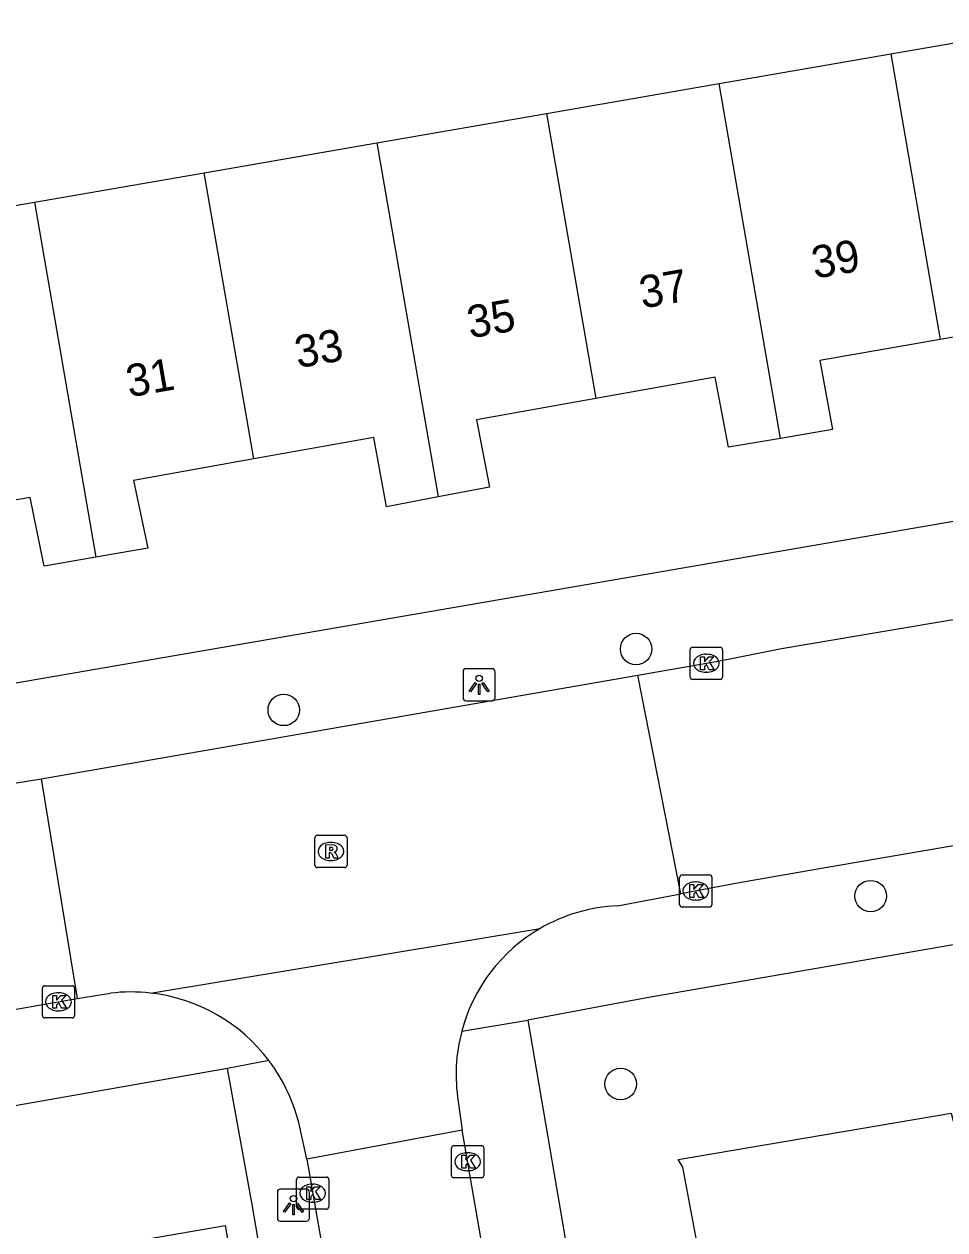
# Model space of a CAD drawing. Extents: x 162880 to 165536, y 384011 to 385179.
# Drawn here: x 164629.22 to 164657.81, y 384426.04 to 384463.45 of the extents above; entities that cross this region are included whole.
import ezdxf

# ---------------------------------------------------------------- set-up
doc = ezdxf.new("R2010")
doc.units = 0
for name, color, linetype in [('IMGEO_Boom', 7, 'Continuous'), ('IMGEO_Kolk', 7, 'Continuous'), ('IMGEO_Lichtpunt', 7, 'Continuous'), ('IMGEO_Pand', 7, 'Continuous'), ('IMGEO_Pand_nummerreeks', 7, 'Continuous'), ('IMGEO_Rijbaan_lokaal_open', 7, 'Continuous'), ('IMGEO_Rioolput', 7, 'Continuous'), ('IMGEO_Voetpad_open', 7, 'Continuous')]:
    doc.layers.add(name, color=color, linetype=linetype)

msp = doc.modelspace()

# ---------------------------------------------------------------- linework, layer by layer
at = {"layer": 'IMGEO_Boom'}
for centre in [(164648.222, 384444.06), (164637.284, 384442.173), (164655.502, 384436.395), (164647.741, 384430.565)]:
    msp.add_circle(centre, 0.489, dxfattribs=at)
at = {"layer": 'IMGEO_Kolk'}
for p, q in [((164649.901, 384443.194), (164649.901, 384444.046)), ((164649.976, 384444.12), (164650.828, 384444.12)), ((164650.902, 384444.046), (164650.902, 384443.194)), ((164650.389, 384443.9), (164650.414, 384443.9)), ((164650.412, 384443.34), (164650.387, 384443.34)), ((164650.828, 384443.12), (164649.976, 384443.12)), ((164649.573, 384436.128), (164649.573, 384436.98)), ((164649.648, 384437.054), (164650.5, 384437.054)), ((164650.574, 384436.98), (164650.574, 384436.128)), ((164650.061, 384436.834), (164650.086, 384436.834)), ((164650.084, 384436.274), (164650.059, 384436.274)), ((164650.5, 384436.054), (164649.648, 384436.054)), ((164629.79, 384432.69), (164629.79, 384433.542)), ((164629.865, 384433.616), (164630.717, 384433.616)), ((164630.791, 384433.542), (164630.791, 384432.69)), ((164630.278, 384433.396), (164630.303, 384433.396)), ((164630.301, 384432.836), (164630.276, 384432.836)), ((164630.717, 384432.616), (164629.865, 384432.616)), ((164642.567, 384428.654), (164643.419, 384428.654)), ((164642.492, 384427.728), (164642.492, 384428.58)), ((164642.98, 384428.434), (164643.005, 384428.434)), ((164643.493, 384428.58), (164643.493, 384427.728)), ((164643.003, 384427.874), (164642.978, 384427.874)), ((164637.679, 384426.752), (164637.679, 384427.604)), ((164637.754, 384427.678), (164638.606, 384427.678)), ((164638.68, 384427.604), (164638.68, 384426.752)), ((164643.419, 384427.654), (164642.567, 384427.654)), ((164638.167, 384427.458), (164638.192, 384427.458)), ((164638.19, 384426.898), (164638.165, 384426.898)), ((164638.606, 384426.678), (164637.754, 384426.678))]:
    msp.add_line(p, q, dxfattribs=at)
for points in [[(164649.901, 384443.194), (164649.901, 384444.046)], [(164649.976, 384444.12), (164650.828, 384444.12)], [(164650.902, 384444.046), (164650.902, 384443.194)], [(164650.222, 384443.82), (164650.345, 384443.82), (164650.345, 384443.669), (164650.475, 384443.82), (164650.639, 384443.82), (164650.493, 384443.669), (164650.646, 384443.42), (164650.494, 384443.42), (164650.409, 384443.584), (164650.345, 384443.517), (164650.345, 384443.42), (164650.222, 384443.42), (164650.222, 384443.82)], [(164650.828, 384443.12), (164649.976, 384443.12)], [(164649.573, 384436.128), (164649.573, 384436.98)], [(164649.648, 384437.054), (164650.5, 384437.054)], [(164650.574, 384436.98), (164650.574, 384436.128)], [(164649.894, 384436.754), (164650.017, 384436.754), (164650.017, 384436.603), (164650.147, 384436.754), (164650.311, 384436.754), (164650.165, 384436.603), (164650.318, 384436.354), (164650.166, 384436.354), (164650.081, 384436.518), (164650.017, 384436.451), (164650.017, 384436.354), (164649.894, 384436.354), (164649.894, 384436.754)], [(164650.5, 384436.054), (164649.648, 384436.054)], [(164629.79, 384432.69), (164629.79, 384433.542)], [(164629.865, 384433.616), (164630.717, 384433.616)], [(164630.791, 384433.542), (164630.791, 384432.69)], [(164630.111, 384433.316), (164630.234, 384433.316), (164630.234, 384433.165), (164630.364, 384433.316), (164630.528, 384433.316), (164630.382, 384433.165), (164630.535, 384432.916), (164630.383, 384432.916), (164630.298, 384433.08), (164630.234, 384433.013), (164630.234, 384432.916), (164630.111, 384432.916), (164630.111, 384433.316)], [(164630.717, 384432.616), (164629.865, 384432.616)], [(164642.567, 384428.654), (164643.419, 384428.654)], [(164642.492, 384427.728), (164642.492, 384428.58)], [(164642.813, 384428.354), (164642.936, 384428.354), (164642.936, 384428.203), (164643.066, 384428.354), (164643.23, 384428.354), (164643.084, 384428.203), (164643.237, 384427.954), (164643.085, 384427.954), (164643, 384428.118), (164642.936, 384428.051), (164642.936, 384427.954), (164642.813, 384427.954), (164642.813, 384428.354)], [(164643.493, 384428.58), (164643.493, 384427.728)], [(164637.679, 384426.752), (164637.679, 384427.604)], [(164637.754, 384427.678), (164638.606, 384427.678)], [(164638.68, 384427.604), (164638.68, 384426.752)], [(164643.419, 384427.654), (164642.567, 384427.654)], [(164638, 384427.378), (164638.123, 384427.378), (164638.123, 384427.227), (164638.253, 384427.378), (164638.417, 384427.378), (164638.271, 384427.227), (164638.424, 384426.978), (164638.272, 384426.978), (164638.187, 384427.142), (164638.123, 384427.075), (164638.123, 384426.978), (164638, 384426.978), (164638, 384427.378)], [(164638.606, 384426.678), (164637.754, 384426.678)]]:
    msp.add_lwpolyline(points, dxfattribs=at)
for centre, start, end in [((164649.978, 384444.044), 91.552, 178.448), ((164649.978, 384444.044), 91.552, 178.448), ((164650.826, 384444.044), 1.552, 88.448), ((164650.826, 384444.044), 1.552, 88.448), ((164649.978, 384443.196), 181.552, 268.448), ((164649.978, 384443.196), 181.552, 268.448), ((164650.826, 384443.196), 271.552, 358.448), ((164650.826, 384443.196), 271.552, 358.448), ((164649.65, 384436.978), 91.552, 178.448), ((164649.65, 384436.978), 91.552, 178.448), ((164650.498, 384436.978), 1.552, 88.448), ((164650.498, 384436.978), 1.552, 88.448), ((164649.65, 384436.13), 181.552, 268.448), ((164649.65, 384436.13), 181.552, 268.448), ((164650.498, 384436.13), 271.552, 358.448), ((164650.498, 384436.13), 271.552, 358.448), ((164629.867, 384433.54), 91.552, 178.448), ((164629.867, 384433.54), 91.552, 178.448), ((164630.715, 384433.54), 1.552, 88.448), ((164630.715, 384433.54), 1.552, 88.448), ((164629.867, 384432.692), 181.552, 268.448), ((164629.867, 384432.692), 181.552, 268.448), ((164630.715, 384432.692), 271.552, 358.448), ((164630.715, 384432.692), 271.552, 358.448), ((164642.569, 384428.578), 91.552, 178.448), ((164642.569, 384428.578), 91.552, 178.448), ((164643.417, 384428.578), 1.552, 88.448), ((164643.417, 384428.578), 1.552, 88.448), ((164637.756, 384427.602), 91.552, 178.448), ((164637.756, 384427.602), 91.552, 178.448), ((164638.604, 384427.602), 1.552, 88.448), ((164638.604, 384427.602), 1.552, 88.448), ((164642.569, 384427.73), 181.552, 268.448), ((164642.569, 384427.73), 181.552, 268.448), ((164643.417, 384427.73), 271.552, 358.448), ((164643.417, 384427.73), 271.552, 358.448), ((164637.756, 384426.754), 181.552, 268.448), ((164637.756, 384426.754), 181.552, 268.448), ((164638.604, 384426.754), 271.552, 358.448), ((164638.604, 384426.754), 271.552, 358.448)]:
    msp.add_arc(centre, 0.0765, start, end, dxfattribs=at)
for centre, major_axis, ratio, start_param, end_param in [((164650.388, 384443.62), (-0.387, 0.002), 0.722429, 4.712389, 7.853982), ((164650.413, 384443.62), (-0.39, 0.002), 0.717154, 1.570796, 4.712389), ((164650.06, 384436.554), (-0.387, 0.002), 0.722429, 4.712389, 7.853982), ((164650.085, 384436.554), (-0.39, 0.002), 0.717154, 1.570796, 4.712389), ((164630.277, 384433.116), (-0.387, 0.002), 0.722429, 4.712389, 7.853982), ((164630.302, 384433.116), (-0.39, 0.002), 0.717154, 1.570796, 4.712389), ((164642.979, 384428.154), (-0.387, 0.002), 0.722429, 4.712389, 7.853982), ((164643.004, 384428.154), (-0.39, 0.002), 0.717154, 1.570796, 4.712389), ((164638.166, 384427.178), (-0.387, 0.002), 0.722429, 4.712389, 7.853982), ((164638.191, 384427.178), (-0.39, 0.002), 0.717154, 1.570796, 4.712389)]:
    msp.add_ellipse(centre, major_axis=major_axis, ratio=ratio, start_param=start_param, end_param=end_param, dxfattribs=at)
at = {"layer": 'IMGEO_Lichtpunt'}
for p, q in [((164642.851, 384443.356), (164642.851, 384442.549)), ((164642.851, 384443.356), (164642.851, 384442.549)), ((164643.753, 384443.451), (164642.945, 384443.451)), ((164643.753, 384443.451), (164642.945, 384443.451)), ((164643.847, 384442.549), (164643.847, 384443.356)), ((164643.847, 384442.549), (164643.847, 384443.356)), ((164642.945, 384442.455), (164643.753, 384442.455)), ((164642.945, 384442.455), (164643.753, 384442.455)), ((164637.088, 384427.21), (164637.088, 384426.403)), ((164637.088, 384427.21), (164637.088, 384426.403)), ((164637.99, 384427.305), (164637.182, 384427.305)), ((164637.99, 384427.305), (164637.182, 384427.305)), ((164638.084, 384426.403), (164638.084, 384427.21)), ((164638.084, 384426.403), (164638.084, 384427.21)), ((164637.182, 384426.309), (164637.99, 384426.309)), ((164637.182, 384426.309), (164637.99, 384426.309))]:
    msp.add_line(p, q, dxfattribs=at)
for points in [[(164643.225, 384443.02), (164643.264, 384442.992), (164643.076, 384442.73), (164643.038, 384442.757), (164643.225, 384443.02)], [(164643.327, 384442.972), (164643.374, 384442.972), (164643.374, 384442.65), (164643.327, 384442.65), (164643.327, 384442.972)], [(164643.437, 384442.992), (164643.475, 384443.019), (164643.662, 384442.757), (164643.623, 384442.729), (164643.437, 384442.992)], [(164637.462, 384426.874), (164637.501, 384426.846), (164637.313, 384426.584), (164637.275, 384426.611), (164637.462, 384426.874)], [(164637.564, 384426.826), (164637.611, 384426.826), (164637.611, 384426.504), (164637.564, 384426.504), (164637.564, 384426.826)], [(164637.674, 384426.846), (164637.712, 384426.873), (164637.899, 384426.611), (164637.86, 384426.583), (164637.674, 384426.846)]]:
    msp.add_lwpolyline(points, dxfattribs=at)
for centre in [(164643.35, 384443.154), (164637.587, 384427.008)]:
    msp.add_circle(centre, 0.0994, dxfattribs=at)
for centre, start, end in [((164642.945, 384443.356), 90, 180), ((164642.945, 384443.356), 90, 180), ((164643.753, 384443.356), 0, 90), ((164643.753, 384443.356), 0, 90), ((164642.945, 384442.549), 180, 270), ((164642.945, 384442.549), 180, 270), ((164643.753, 384442.549), 270, 0), ((164643.753, 384442.549), 270, 360), ((164637.182, 384427.21), 90, 180), ((164637.182, 384427.21), 90, 180), ((164637.99, 384427.21), 0, 90), ((164637.99, 384427.21), 0, 90), ((164637.182, 384426.403), 180, 270), ((164637.182, 384426.403), 180, 270), ((164637.99, 384426.403), 270, 0), ((164637.99, 384426.403), 270, 360)]:
    msp.add_arc(centre, 0.0946, start, end, dxfattribs=at)
at = {"layer": 'IMGEO_Pand'}
for points in [[(164656.126, 384462.53), (164661.453, 384463.452)], [(164650.795, 384461.607), (164656.126, 384462.53)], [(164656.126, 384462.53), (164657.66, 384453.669)], [(164645.441, 384460.68), (164650.795, 384461.607)], [(164652.7, 384450.599), (164650.795, 384461.607)], [(164640.17, 384459.767), (164645.441, 384460.68)], [(164645.441, 384460.68), (164646.972, 384451.835)], [(164634.815, 384458.84), (164640.17, 384459.767)], [(164640.17, 384459.767), (164642.072, 384448.781)], [(164629.544, 384457.927), (164634.815, 384458.84)], [(164636.352, 384449.961), (164634.815, 384458.84)], [(164624.207, 384457.003), (164629.544, 384457.927)], [(164629.544, 384457.927), (164631.45, 384446.915)], [(164663.362, 384452.424), (164661.754, 384452.142), (164661.396, 384454.325), (164657.66, 384453.669)], [(164657.66, 384453.669), (164653.926, 384453.013), (164654.315, 384450.873), (164652.7, 384450.599)], [(164652.7, 384450.599), (164651.087, 384450.325), (164650.677, 384452.497), (164646.972, 384451.835)], [(164646.972, 384451.835), (164643.269, 384451.174), (164643.672, 384449.087), (164642.072, 384448.781)], [(164642.072, 384448.781), (164640.477, 384448.476), (164640.084, 384450.629), (164636.352, 384449.961)], [(164636.352, 384449.961), (164632.621, 384449.293), (164633.061, 384447.194), (164631.45, 384446.915)], [(164631.45, 384446.915), (164629.842, 384446.636), (164629.409, 384448.766), (164625.742, 384448.137)], [(164650.35, 384424.346), (164649.673, 384427.98), (164649.522, 384428.223), (164657.999, 384429.66), (164658.135, 384429.143), (164661.737, 384429.767), (164661.242, 384432.413), (164669.327, 384433.922)], [(164629.659, 384425.173), (164635.467, 384426.179), (164636.948, 384417.63), (164631.14, 384416.624)]]:
    msp.add_lwpolyline(points, dxfattribs=at)
at = {"layer": 'IMGEO_Rijbaan_lokaal_open'}
for points in [[(164648.279, 384443.251), (164650.825, 384443.693), (164652.735, 384444.076), (164693.672, 384450.987)], [(164629.749, 384440.035), (164648.279, 384443.251)], [(164649.612, 384436.467), (164648.279, 384443.251)], [(164673.713, 384440.636), (164663.072, 384438.811), (164653.916, 384437.242), (164651.37, 384436.799), (164649.612, 384436.467)], [(164618.219, 384438.121), (164626.939, 384439.576), (164629.749, 384440.035)], [(164629.749, 384440.035), (164630.87, 384433.217)], [(164647.648, 384436.096), (164649.612, 384436.467)], [(164633.151, 384433.387), (164645.243, 384435.392)], [(164584.979, 384425.204), (164589.524, 384425.978), (164630.87, 384433.217)], [(164630.87, 384433.217), (164631.903, 384433.383)], [(164642.7, 384430.02), (164642.823, 384429.131)], [(164637.996, 384428.231), (164637.781, 384429.227)], [(164642.823, 384429.131), (164637.996, 384428.231)], [(164645.784, 384412.069), (164642.823, 384429.131)], [(164637.996, 384428.231), (164640.963, 384411.261)]]:
    msp.add_lwpolyline(points, dxfattribs=at)
for centre, radius, start, end in [((164647.874, 384430.863), 5.238, 92.4768, 120.1552), ((164647.871, 384430.861), 5.238, 120.1192, 165.1235), ((164632.544, 384427.995), 5.426, 83.58, 96.7873), ((164632.545, 384428.056), 5.365, 37.0811, 83.5098), ((164647.868, 384430.858), 5.235, 165.0798, 189.2111), ((164632.554, 384428.059), 5.356, 12.5918, 37.1133)]:
    msp.add_arc(centre, radius, start, end, dxfattribs=at)
at = {"layer": 'IMGEO_Rioolput'}
for p, q in [((164638.247, 384437.356), (164638.247, 384438.208)), ((164638.322, 384438.282), (164639.174, 384438.282)), ((164638.735, 384438.062), (164638.76, 384438.062)), ((164639.248, 384438.208), (164639.248, 384437.356)), ((164639.174, 384437.282), (164638.322, 384437.282)), ((164638.758, 384437.502), (164638.733, 384437.502))]:
    msp.add_line(p, q, dxfattribs=at)
for points in [[(164638.247, 384437.356), (164638.247, 384438.208)], [(164638.322, 384438.282), (164639.174, 384438.282)], [(164638.836, 384437.98), (164638.584, 384437.982), (164638.584, 384437.582)], [(164639.248, 384438.208), (164639.248, 384437.356)], [(164638.584, 384437.582), (164638.708, 384437.582), (164638.708, 384437.744), (164638.719, 384437.744)], [(164638.762, 384437.901), (164638.708, 384437.901), (164638.708, 384437.82)], [(164638.708, 384437.82), (164638.76, 384437.82)], [(164638.766, 384437.715), (164638.837, 384437.582), (164638.977, 384437.582), (164638.912, 384437.708)], [(164639.174, 384437.282), (164638.322, 384437.282)]]:
    msp.add_lwpolyline(points, dxfattribs=at)
for centre, radius, start, end in [((164638.324, 384438.206), 0.0765, 91.552, 178.448), ((164638.324, 384438.206), 0.0765, 91.552, 178.448), ((164638.835, 384437.87), 0.109, 350.3612, 89.416), ((164639.172, 384438.206), 0.0765, 1.552, 88.448), ((164639.172, 384438.206), 0.0765, 1.552, 88.448), ((164638.718, 384437.691), 0.0533, 26.0293, 88.6989), ((164638.744, 384438.009), 0.19, 274.7715, 282.9687), ((164638.768, 384437.805), 0.0964, 77.0061, 93.1865), ((164638.782, 384437.862), 0.0378, 276.6634, 79.6772), ((164638.833, 384437.87), 0.112, 277.5842, 350.9817), ((164638.817, 384437.655), 0.108, 29.5134, 73.7905), ((164638.324, 384437.358), 0.0765, 181.552, 268.448), ((164638.324, 384437.358), 0.0765, 181.552, 268.448), ((164639.172, 384437.358), 0.0765, 271.552, 358.448), ((164639.172, 384437.358), 0.0765, 271.552, 358.448)]:
    msp.add_arc(centre, radius, start, end, dxfattribs=at)
for centre, major_axis, ratio, start_param, end_param in [((164638.734, 384437.782), (-0.387, 0.002), 0.722429, 4.712389, 7.853982), ((164638.759, 384437.782), (-0.39, 0.002), 0.717154, 1.570796, 4.712389)]:
    msp.add_ellipse(centre, major_axis=major_axis, ratio=ratio, start_param=start_param, end_param=end_param, dxfattribs=at)
at = {"layer": 'IMGEO_Voetpad_open'}
for points in [[(164619.477, 384441.38), (164691.429, 384453.78)], [(164669.554, 384436.865), (164648.557, 384433.241), (164644.858, 384432.548)], [(164642.809, 384432.206), (164644.858, 384432.548)], [(164644.858, 384432.548), (164646.363, 384423.775)], [(164636.825, 384431.291), (164635.54, 384431.048)], [(164635.54, 384431.048), (164587.36, 384422.582), (164580.059, 384421.285)], [(164638.493, 384408.724), (164639.383, 384408.856), (164636.305, 384426.83), (164635.54, 384431.048)]]:
    msp.add_lwpolyline(points, dxfattribs=at)

# ---------------------------------------------------------------- texts
at = {"layer": 'IMGEO_Pand_nummerreeks'}
for s, p in [('39', (164653.761, 384455.549)), ('37', (164648.414, 384454.624)), ('35', (164643.067, 384453.699)), ('33', (164637.72, 384452.774)), ('31', (164632.483, 384451.869))]:
    msp.add_text(s, height=1, rotation=9.8144, dxfattribs=at).set_placement(p)

doc.saveas('drawing.dxf')
